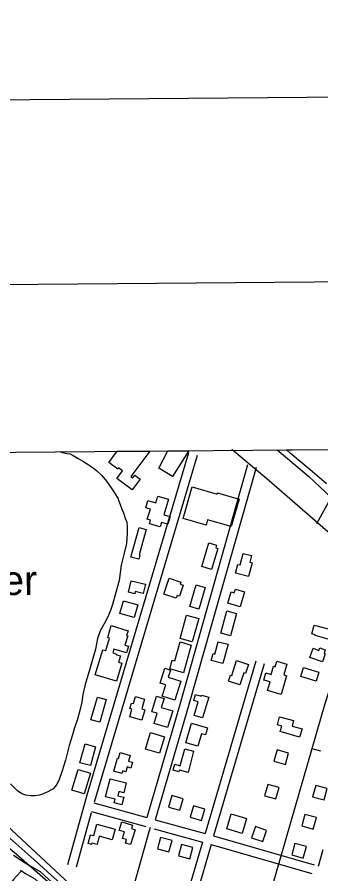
# Model space of a CAD drawing. Extents: x 3568792 to 3606828, y 529143 to 554785.
# Drawn here: x 3572811 to 3573838, y 551302 to 554202 of the extents above; entities that cross this region are included whole.
import ezdxf

# ---------------------------------------------------------------- set-up
doc = ezdxf.new("R2010")
doc.units = 0
for name, color, linetype in [('G-ANNO-NPLT', 7, 'Continuous'), ('V-ANNO-SYMB', 7, 'Continuous'), ('V-BLDG-OTLN', 7, 'Continuous'), ('V-GRID-FRAM', 7, 'Continuous'), ('V-LEVE-TOET', 7, 'Continuous'), ('V-RAIL-TRAK', 7, 'Continuous'), ('V-RIVR-IDEN', 7, 'Continuous'), ('V-ROAD-CNTR', 7, 'Continuous'), ('V-SITE-VEGE', 7, 'Continuous'), ('V-TOPO-SHOR', 7, 'Continuous')]:
    doc.layers.add(name, color=color, linetype=linetype)

msp = doc.modelspace()

# ---------------------------------------------------------------- linework, layer by layer
at = {"layer": 'G-ANNO-NPLT'}
msp.add_lwpolyline([(3569578.9, 529726.8), (3606244.2, 530036.1), (3606040.4, 554201.9), (3569375, 553892.6)], close=True, dxfattribs=at)
at = {"layer": 'V-ANNO-SYMB'}
msp.add_lwpolyline([(3570406.9, 530358.8), (3603488.9, 530637.9), (3603295.6, 553553.7), (3570213.6, 553274.6), (3570406.9, 530358.8)], dxfattribs=at)
at = {"layer": 'V-BLDG-OTLN'}
for p, q in [((3573121.6, 552694.1), (3573150, 552732.5)), ((3573150, 552732.5), (3573259.9, 552733.4)), ((3573259.9, 552733.4), (3573196.1, 552647)), ((3573290.4, 552675.7), (3573321.3, 552733.9)), ((3573321.3, 552733.9), (3573388.9, 552734.5)), ((3573391.3, 552732.4), (3573336.4, 552647.4)), ((3573388.9, 552734.5), (3573391.3, 552732.4)), ((3573151.3, 552672.1), (3573121.6, 552694.1)), ((3573148.4, 552639.8), (3573168.1, 552666.4)), ((3573154.5, 552676.5), (3573151.3, 552672.1)), ((3573168.1, 552666.4), (3573154.5, 552676.5)), ((3573336.4, 552647.4), (3573290.4, 552675.7)), ((3573200.1, 552601.5), (3573148.4, 552639.8)), ((3573196.1, 552647), (3573202.3, 552642.4)), ((3573227.2, 552638.1), (3573200.1, 552601.5)), ((3573202.3, 552642.4), (3573209, 552651.6)), ((3573209, 552651.6), (3573227.2, 552638.1))]:
    msp.add_line(p, q, dxfattribs=at)
for points in [[(3573372.8, 552505.3), (3573403.7, 552611.6), (3573487.8, 552587.2), (3573489.1, 552591.6), (3573562, 552570.4), (3573535.1, 552477.7), (3573455.5, 552500.9), (3573450.2, 552482.8)], [(3573287.3, 552581.1), (3573322.8, 552570.7), (3573307.2, 552517.8), (3573328.6, 552511.6), (3573320.9, 552485.4), (3573299.2, 552491.8), (3573294.6, 552476.2), (3573259, 552486.6), (3573262.6, 552499), (3573251.5, 552502.3), (3573261.7, 552536.7), (3573246.6, 552541.1), (3573253.8, 552565.8), (3573280.5, 552558)], [(3573248.1, 552467.3), (3573224, 552381.8), (3573226.4, 552381.2), (3573222.3, 552366.8), (3573195.7, 552374.3), (3573223.8, 552474.1)], [(3573435.4, 552342.6), (3573459.1, 552423.1), (3573485.9, 552415.2), (3573483.1, 552405.4), (3573489.9, 552403.4), (3573469.1, 552332.7)], [(3573575.4, 552386.6), (3573603.8, 552379.3), (3573598.2, 552357.4), (3573606, 552355.4), (3573594, 552308.2), (3573550.1, 552319.4), (3573557.8, 552349.7), (3573565.5, 552347.8)], [(3573197.4, 552294.4), (3573245.8, 552282.3), (3573238, 552251), (3573210.8, 552257.8), (3573209, 552250.4), (3573187.7, 552255.7)], [(3573349.6, 552234.8), (3573307.4, 552248.4), (3573324.9, 552302.7), (3573364.6, 552289.9), (3573362.2, 552282.3), (3573372.5, 552279), (3573360.4, 552241.8), (3573352.7, 552244.3)], [(3573395.3, 552206.9), (3573416.5, 552279.9), (3573447.4, 552270.9), (3573426.1, 552197.9)], [(3573549.6, 552266.2), (3573580.7, 552257), (3573565.7, 552206.3), (3573524.1, 552218.6), (3573535.3, 552256.6), (3573545.8, 552253.5)], [(3573219.1, 552212.9), (3573207.5, 552170.3), (3573158.7, 552183.7), (3573170.4, 552226.3)], [(3573533.4, 552107.9), (3573500.7, 552116.8), (3573521, 552191.9), (3573553.7, 552183)], [(3573384.5, 552178.2), (3573425.9, 552166.5), (3573403.6, 552087.2), (3573362.1, 552098.9)], [(3573160.4, 552040.1), (3573154, 552018.7), (3573165.6, 552015.2), (3573147.3, 551954.7), (3573075.6, 551976.3), (3573101, 552060.6), (3573110.7, 552057.7), (3573123.5, 552100.2), (3573117.6, 552102), (3573129.7, 552142.3), (3573186.5, 552125.2), (3573181.5, 552108.7), (3573185.6, 552107.5), (3573176, 552075.8), (3573187.6, 552072.3), (3573180.9, 552050.2), (3573138.3, 552063), (3573134.5, 552050.2), (3573147.4, 552046.3), (3573147.3, 552044)], [(3573871.8, 552128.9), (3573862.9, 552096.6), (3573818.8, 552108.6), (3573819.6, 552111.5), (3573807.5, 552114.8), (3573815.6, 552144.3)], [(3573400.3, 552076.2), (3573373.8, 551982.7), (3573327.2, 551995.9), (3573335.7, 552025.9), (3573344.1, 552023.5), (3573362.2, 552087)], [(3573491.4, 552088), (3573524.6, 552079.2), (3573507.2, 552014), (3573467.9, 552024.5), (3573474.2, 552047.8), (3573480.3, 552046.2)], [(3573812.5, 552065.7), (3573832.1, 552058), (3573835.4, 552067.2), (3573853.5, 552060.9), (3573849.2, 552048.8), (3573853.4, 552047.4), (3573843.6, 552019.3), (3573801.4, 552034)], [(3573553.6, 552024.5), (3573593.9, 552011.3), (3573583.9, 551980.9), (3573578.1, 551982.8), (3573564.6, 551941.8), (3573526.3, 551954.3), (3573533.1, 551974.9), (3573536.9, 551973.7)], [(3573689.5, 552021.9), (3573723.4, 552011.9), (3573712.7, 551975.7), (3573722.6, 551972.8), (3573703.8, 551909.4), (3573657.8, 551923), (3573666.5, 551952.2), (3573645.8, 551958.3), (3573652.8, 551982.1), (3573670, 551977), (3573678.2, 552004.9), (3573684, 552003.2)], [(3573365, 551953.9), (3573344.9, 551890.4), (3573301.8, 551904), (3573313.8, 551941.9), (3573294.9, 551947.9), (3573310.8, 551998), (3573330.1, 551991.9), (3573322.3, 551967.4)], [(3573779.5, 552000.5), (3573831.2, 551985.2), (3573822.1, 551954.5), (3573770.4, 551969.8)], [(3573242, 551893.4), (3573232.4, 551860.3), (3573242.6, 551857.3), (3573232.4, 551822.3), (3573192.3, 551834), (3573199.6, 551859.3), (3573192.4, 551861.4), (3573198, 551880.5), (3573204.7, 551878.5), (3573211.6, 551902.3)], [(3573283.1, 551903.5), (3573308, 551895.9), (3573298.7, 551865.8), (3573337.3, 551854), (3573319.9, 551797.4), (3573274.2, 551811.4), (3573284.7, 551845.7), (3573267, 551851.1)], [(3573459.1, 551899.8), (3573437.9, 551830), (3573409.4, 551838.6), (3573423.3, 551884), (3573408.4, 551888.6), (3573414.9, 551909.7), (3573434, 551903.9), (3573434.9, 551907.1)], [(3573083, 551900.8), (3573112.6, 551892.4), (3573090.6, 551815.1), (3573061, 551823.5)], [(3573774.8, 551792.6), (3573766.5, 551764.4), (3573700.6, 551783.9), (3573706, 551802.2), (3573691.7, 551806.2), (3573699.1, 551833.6), (3573746.4, 551820.8), (3573741.5, 551802.4)], [(3573401, 551812), (3573455.1, 551795.9), (3573448, 551772.3), (3573435.2, 551776.1), (3573422.7, 551734), (3573381.5, 551746.2)], [(3573309.5, 551766.2), (3573292.2, 551710.2), (3573244.9, 551724.8), (3573262.2, 551780.8)], [(3573076.1, 551732.3), (3573058.9, 551668.4), (3573023.5, 551678), (3573040.8, 551741.9)], [(3573159.8, 551712.9), (3573193.7, 551703.3), (3573188.2, 551683.8), (3573201.3, 551680.1), (3573195.7, 551660.5), (3573183.7, 551663.9), (3573179, 551647.4), (3573168.1, 551650.5), (3573165.8, 551642.4), (3573138.3, 551650.3), (3573150.7, 551694.1), (3573154.1, 551693.1)], [(3573377.9, 551725.7), (3573408.2, 551717.7), (3573389.1, 551645.3), (3573359.8, 551653.1), (3573358.4, 551648), (3573339.1, 551653.2), (3573344.4, 551673.2), (3573362.7, 551668.3)], [(3573718.4, 551672), (3573729.5, 551710.4), (3573691.1, 551721.5), (3573679.9, 551683.1)], [(3573017.7, 551655.2), (3573059.2, 551642.5), (3573037.9, 551573.1), (3572996.4, 551585.8)], [(3573125.4, 551623.9), (3573179.8, 551610.6), (3573171.6, 551577), (3573155.1, 551581), (3573151.6, 551566.7), (3573172.1, 551561.7), (3573165.8, 551535.9), (3573139.4, 551542.3), (3573142.4, 551554.6), (3573110.4, 551562.4)], [(3573685.8, 551555.6), (3573697, 551594.1), (3573658.6, 551605.2), (3573647.4, 551566.8)], [(3573821.5, 551601.6), (3573810.6, 551563.1), (3573849.1, 551552.2), (3573860, 551590.7)], [(3573334.2, 551566.9), (3573323.3, 551528.4), (3573361.8, 551517.5), (3573372.7, 551556)], [(3573435.3, 551483.1), (3573446.2, 551521.6), (3573407.7, 551532.5), (3573396.8, 551494)], [(3573535.6, 551505.8), (3573587.5, 551490), (3573571.9, 551438.8), (3573520, 551454.6)], [(3573784.8, 551503.3), (3573773.9, 551464.8), (3573812.4, 551454), (3573823.3, 551492.4)], [(3573142.7, 551453.6), (3573132.7, 551417.3), (3573089.1, 551429.3), (3573081.5, 551401.7), (3573064, 551406.6), (3573062.7, 551401.7), (3573051.6, 551404.8), (3573059.8, 551434.4), (3573070.3, 551431.5), (3573081.1, 551470.6)], [(3573173.9, 551443.9), (3573156.5, 551449.1), (3573165.3, 551478.3), (3573201.4, 551467.5), (3573197.8, 551455.3), (3573210, 551451.7), (3573194.9, 551401.2), (3573177.7, 551406.4), (3573181.2, 551418.2), (3573167.4, 551422.4)], [(3573604.1, 551424.3), (3573641.9, 551411.3), (3573654.9, 551449.1), (3573617.1, 551462.1)], [(3573335, 551414.8), (3573296.4, 551425.4), (3573285.8, 551386.8), (3573324.4, 551376.2)], [(3573405.8, 551391.4), (3573367.2, 551402), (3573356.6, 551363.4), (3573395.1, 551352.8)], [(3573750.9, 551405.2), (3573740, 551366.7), (3573778.5, 551355.8), (3573789.4, 551394.3)]]:
    msp.add_lwpolyline(points, close=True, dxfattribs=at)
at = {"layer": 'V-GRID-FRAM'}
msp.add_lwpolyline([(3570936, 552713.8), (3602582.8, 552980.8), (3602744.1, 534798.4), (3571081.5, 534531.3), (3570936, 552713.8)], dxfattribs=at)
at = {"layer": 'V-LEVE-TOET'}
msp.add_lwpolyline([(3571790.3, 552336.3), (3571858.8, 552237.4), (3572727.2, 551510.6), (3573088.5, 551174.8), (3573386.8, 550900), (3573516.6, 550791.9), (3573506.4, 550779.9), (3573499.1, 550772.6), (3572994.9, 551205.5), (3572807.7, 551369.1), (3572351.7, 551749.6), (3571898.3, 552119.6), (3571761.8, 552234.3), (3571702, 552283.9), (3571694.2, 552270.7), (3571685, 552243.7), (3571667.8, 552210.8)], dxfattribs=at)
at = {"layer": 'V-RAIL-TRAK'}
msp.add_lwpolyline([(3573044.9, 551190.3), (3573005.7, 551226.4), (3572966.3, 551262.4), (3572926.7, 551298.2), (3572887, 551333.8), (3572847.1, 551369.3), (3572807.1, 551404.6), (3572766.9, 551439.7), (3572672.9, 551518.4), (3572579.1, 551597.3), (3572485.4, 551676.3), (3572391.8, 551755.4), (3572333.3, 551803.8), (3572275, 551852.3), (3572216.7, 551900.9), (3572158.5, 551949.6), (3572100.4, 551998.3), (3572042.3, 552047.2), (3571984.4, 552096.2), (3571926.2, 552145.3), (3571867.9, 552194.3), (3571809.5, 552243.1), (3571750.9, 552291.7), (3571687.5, 552344.1)], dxfattribs=at)
at = {"layer": 'V-ROAD-CNTR'}
for p, q in [((3573647, 552013.4), (3573475.9, 551430.4)), ((3573475.9, 551430.4), (3573815.8, 551332.6)), ((3573467.5, 551401.6), (3573343.4, 550979)), ((3573467.5, 551401.6), (3573807.9, 551303.7))]:
    msp.add_line(p, q, dxfattribs=at)
for points in [[(3573825.4, 552487.6), (3573890.6, 552606.5), (3573929.1, 552744.5)], [(3573391.3, 552726.7), (3573047.4, 551568.2), (3572981.5, 551332.5)], [(3573420, 552718.2), (3573076.2, 551559.9), (3573072.1, 551545.4)], [(3580545.7, 546846.9), (3576922, 549869.5), (3574953.9, 551511), (3573655.7, 552639.7), (3573536.8, 552738.9)], [(3573590.6, 552686.1), (3573362.4, 551879), (3573249.7, 551492.9)], [(3573619.5, 552677.9), (3573391.2, 551870.7), (3573278.6, 551484.9)], [(3574001.1, 552339.4), (3573851.9, 551877.9), (3573586, 550956.2), (3573359.2, 550186.2), (3573097, 549282.4), (3572621, 547632.7), (3572323.4, 546618.6), (3571999.7, 545510.2)], [(3573618.2, 552021.8), (3573447, 551438.5)], [(3573838.6, 551717.8), (3573809, 551725.6)], [(3573070.9, 551542.2), (3573249.7, 551492.9)], [(3573061.8, 551508.3), (3573010.4, 551324.4)], [(3573062.4, 551513.4), (3573246.6, 551462.6)], [(3573278.6, 551484.9), (3573447, 551438.5)], [(3573260.6, 551458.8), (3573256.6, 551444.8), (3573214.5, 551296), (3573172.2, 551147.3)], [(3573275, 551454.8), (3573438.6, 551409.7)], [(3573438.6, 551409.7), (3573314.6, 550987.4)], [(3573830.2, 551328.4), (3573846.2, 551384.7)], [(3572798.6, 551365.9), (3572838.4, 551339.6), (3572855.1, 551329.5), (3572889.3, 551310), (3572930.9, 551272)], [(3572825.5, 551312.1), (3572809.4, 551294.9), (3572799.1, 551282.7), (3572790.2, 551270.3), (3572779.1, 551252.4), (3572773.3, 551240.1), (3572762.3, 551213), (3572753.6, 551179.3), (3572743.7, 551145.1), (3572669.4, 550878.1), (3572607.4, 550670.8)], [(3572822.4, 551314.2), (3572822.4, 551314.2), (3572839.9, 551303.6), (3572871.5, 551285.6), (3572908.7, 551251.6), (3572928.3, 551226), (3572957, 551189), (3572960.1, 551186.3)]]:
    msp.add_lwpolyline(points, dxfattribs=at)
at = {"layer": 'V-SITE-VEGE'}
for p, q in [((3573721.8, 552737.3), (3573938.3, 552739.1)), ((3573734.5, 552726.3), (3573721.8, 552737.3)), ((3573802, 552670.2), (3573734.5, 552726.3)), ((3573857.1, 552622.5), (3573802, 552670.2))]:
    msp.add_line(p, q, dxfattribs=at)
at = {"layer": 'V-TOPO-SHOR'}
for points in [[(3572956.6, 552730.8), (3572969.5, 552727.2), (3572980.2, 552725.2), (3572990.4, 552723.6), (3573001, 552718.4), (3573017.2, 552708.1), (3573033.3, 552698.5), (3573048.2, 552689.8), (3573058.5, 552683), (3573069.5, 552675.5), (3573079.7, 552667.1), (3573098.1, 552650.5), (3573113.8, 552631.5), (3573129.1, 552608.5), (3573140.8, 552591.5), (3573153, 552571.3), (3573154.5, 552567.4), (3573159.2, 552552.4), (3573165, 552536.6), (3573170.5, 552523.9), (3573176.7, 552506.5), (3573181.8, 552493.1), (3573183.7, 552476.9), (3573183.2, 552454.8), (3573181, 552420.9), (3573171.8, 552383.5), (3573163.3, 552346.9), (3573156, 552295.2), (3573143.1, 552246.4), (3573133.5, 552214.1), (3573127.1, 552193.6), (3573118.3, 552171.6), (3573105.6, 552148), (3573091.6, 552124.4), (3573082.8, 552099.2), (3573076, 552062.5), (3573056.7, 551995.6), (3573041.5, 551943.6), (3573033.4, 551909.3), (3573030.1, 551883.7), (3573023.7, 551854.9), (3573014.9, 551826.2), (3573005.7, 551796.6), (3572998.1, 551773), (3572986.8, 551737.2), (3572974.8, 551686.7), (3572962.3, 551647), (3572953.1, 551621.8), (3572945.6, 551604.1), (3572932.9, 551590.3), (3572915.5, 551579.8), (3572899.3, 551572.7), (3572887, 551568.1), (3572872, 551566.2), (3572857.4, 551565.8), (3572840.1, 551568.3), (3572826.7, 551573.1), (3572812.6, 551583.4), (3572788.2, 551606.8)], [(3573690.2, 552737), (3573796.2, 552648.7), (3573874.8, 552575.1)]]:
    msp.add_lwpolyline(points, dxfattribs=at)

# ---------------------------------------------------------------- texts
at = {"layer": 'V-RIVR-IDEN'}
msp.add_text('Water', height=100, rotation=0.5131, dxfattribs=at).set_placement((3572522.9, 552243.3))

doc.saveas('drawing.dxf')
